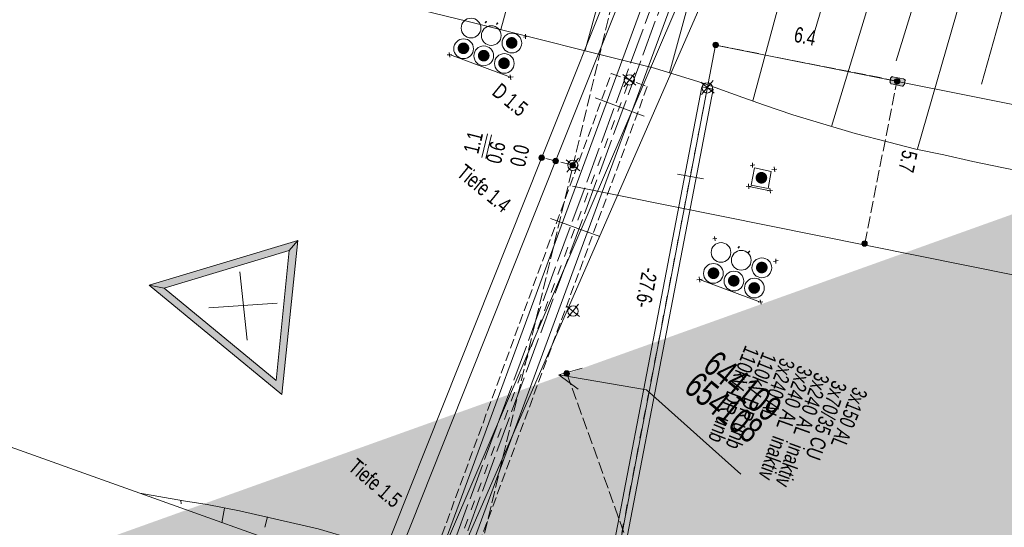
# Model space of a CAD drawing. Header units: metres. Extents: x -740 to 758, y -633 to 854.
# Tile 259 of 656: x -310 to -276, y 266 to 284. Entities that reach past the tile are written whole.
import ezdxf

# ---------------------------------------------------------------- set-up
doc = ezdxf.new("R2010")
doc.units = ezdxf.units.M
doc.header["$MEASUREMENT"] = 0
for name, pattern in [('1248_208', [1.456, 1.248, -0.208]), ('333_125', [0.4576, 0.3328, -0.1248]), ('333_333', [0.6656, 0.3328, -0.3328]), ('416_125', [0.5408, 0.416, -0.1248])]:
    doc.linetypes.add(name, pattern=pattern)
for name, color, linetype in [('Gis.LOVION', 7, 'Continuous'), ('Grundkarte.LOVION', 7, 'Continuous'), ('Strom.LOVION', 7, 'Continuous'), ('StromBemass.LOVION', 7, 'Continuous'), ('Telko.LOVION', 7, 'Continuous')]:
    doc.layers.add(name, color=color, linetype=linetype)
doc.styles.add('ERSTELLTER_STIL_1', font='arial.ttf')

msp = doc.modelspace()

# ---------------------------------------------------------------- hatches: boundary and pattern name
at = {"layer": 'Gis.LOVION', "linetype": 'Continuous', "lineweight": 18}
for points in [[(-305.417, 274.384), (-300.838, 270.62), (-300.293, 275.934), (-300.584, 275.581), (-301.033, 271.103), (-304.905, 274.286)], [(-305.417, 274.384), (-304.905, 274.286), (-300.584, 275.581), (-300.293, 275.934)]]:
    msp.add_hatch(color=1, dxfattribs=at).paths.add_polyline_path(points)
at = {"layer": 'Strom.LOVION', "linetype": 'Continuous', "lineweight": 18}
for color, points in [(230, [(-315.279, 262.647), (-311.176, 235.339), (-198.488, 275.78), (-202.566, 302.986)]), (1, [(-294.423, 282.429), (-294.408, 282.449), (-294.396, 282.471), (-294.387, 282.495), (-294.38, 282.519), (-294.377, 282.544), (-294.377, 282.569), (-294.381, 282.594), (-294.387, 282.618), (-294.396, 282.642), (-294.409, 282.664), (-294.423, 282.684), (-294.441, 282.702), (-294.46, 282.718), (-294.481, 282.732), (-294.504, 282.742), (-294.528, 282.75), (-294.553, 282.755), (-294.578, 282.756), (-294.603, 282.754), (-294.628, 282.75), (-294.651, 282.742), (-294.674, 282.731), (-294.695, 282.717), (-294.715, 282.701), (-294.732, 282.683), (-294.746, 282.663), (-294.759, 282.641), (-294.768, 282.617), (-294.774, 282.593), (-294.777, 282.568), (-294.777, 282.543), (-294.774, 282.518), (-294.767, 282.494), (-294.758, 282.47), (-294.746, 282.448), (-294.731, 282.428), (-294.714, 282.41), (-294.694, 282.394), (-294.673, 282.38), (-294.65, 282.37), (-294.626, 282.362), (-294.602, 282.357), (-294.577, 282.356), (-294.551, 282.358), (-294.527, 282.362), (-294.503, 282.37), (-294.48, 282.381), (-294.459, 282.394), (-294.44, 282.411)]), (1, [(-294.522, 282.508), (-294.517, 282.515), (-294.513, 282.523), (-294.51, 282.531), (-294.508, 282.54), (-294.506, 282.548), (-294.507, 282.557), (-294.508, 282.566), (-294.51, 282.575), (-294.513, 282.583), (-294.517, 282.591), (-294.523, 282.598), (-294.529, 282.604), (-294.536, 282.61), (-294.543, 282.615), (-294.551, 282.618), (-294.56, 282.621), (-294.568, 282.623), (-294.577, 282.623), (-294.586, 282.623), (-294.595, 282.621), (-294.603, 282.618), (-294.611, 282.615), (-294.619, 282.61), (-294.626, 282.604), (-294.632, 282.598), (-294.637, 282.59), (-294.641, 282.583), (-294.645, 282.574), (-294.647, 282.566), (-294.648, 282.557), (-294.648, 282.548), (-294.647, 282.539), (-294.644, 282.531), (-294.641, 282.522), (-294.637, 282.514), (-294.632, 282.507), (-294.625, 282.501), (-294.619, 282.495), (-294.611, 282.49), (-294.603, 282.487), (-294.595, 282.484), (-294.586, 282.482), (-294.577, 282.482), (-294.568, 282.482), (-294.559, 282.484), (-294.551, 282.487), (-294.543, 282.491), (-294.535, 282.495), (-294.529, 282.501)]), (150, [(-292.759, 282.617), (-292.744, 282.637), (-292.732, 282.659), (-292.723, 282.683), (-292.717, 282.707), (-292.714, 282.732), (-292.714, 282.757), (-292.717, 282.782), (-292.723, 282.806), (-292.733, 282.83), (-292.745, 282.852), (-292.76, 282.872), (-292.777, 282.89), (-292.796, 282.906), (-292.817, 282.919), (-292.84, 282.93), (-292.864, 282.938), (-292.889, 282.942), (-292.914, 282.944), (-292.939, 282.942), (-292.963, 282.937), (-292.987, 282.929), (-293.01, 282.919), (-293.031, 282.905), (-293.05, 282.889), (-293.067, 282.871), (-293.082, 282.85), (-293.094, 282.828), (-293.103, 282.805), (-293.109, 282.781), (-293.112, 282.756), (-293.112, 282.731), (-293.109, 282.706), (-293.103, 282.682), (-293.093, 282.658), (-293.081, 282.636), (-293.067, 282.616), (-293.049, 282.598), (-293.03, 282.582), (-293.009, 282.569), (-292.986, 282.558), (-292.962, 282.55), (-292.937, 282.546), (-292.912, 282.544), (-292.887, 282.546), (-292.863, 282.551), (-292.839, 282.558), (-292.816, 282.569), (-292.795, 282.583), (-292.776, 282.599)]), (150, [(-292.854, 282.699), (-292.848, 282.706), (-292.844, 282.714), (-292.841, 282.722), (-292.839, 282.731), (-292.838, 282.74), (-292.838, 282.749), (-292.839, 282.758), (-292.841, 282.767), (-292.844, 282.775), (-292.849, 282.783), (-292.854, 282.79), (-292.86, 282.797), (-292.867, 282.802), (-292.875, 282.807), (-292.883, 282.811), (-292.892, 282.814), (-292.9, 282.815), (-292.909, 282.816), (-292.918, 282.815), (-292.927, 282.814), (-292.936, 282.811), (-292.944, 282.807), (-292.951, 282.802), (-292.958, 282.796), (-292.965, 282.79), (-292.97, 282.782), (-292.974, 282.775), (-292.977, 282.766), (-292.98, 282.757), (-292.981, 282.748), (-292.981, 282.739), (-292.98, 282.731), (-292.977, 282.722), (-292.974, 282.713), (-292.97, 282.706), (-292.964, 282.698), (-292.958, 282.692), (-292.951, 282.686), (-292.943, 282.681), (-292.935, 282.677), (-292.927, 282.675), (-292.918, 282.673), (-292.909, 282.673), (-292.9, 282.673), (-292.891, 282.675), (-292.883, 282.678), (-292.874, 282.681), (-292.867, 282.686), (-292.86, 282.692)]), (1, [(-293.723, 282.176), (-293.708, 282.196), (-293.696, 282.218), (-293.687, 282.242), (-293.68, 282.266), (-293.677, 282.291), (-293.677, 282.316), (-293.681, 282.341), (-293.687, 282.366), (-293.696, 282.389), (-293.709, 282.411), (-293.723, 282.431), (-293.741, 282.45), (-293.76, 282.466), (-293.782, 282.479), (-293.804, 282.49), (-293.828, 282.498), (-293.853, 282.502), (-293.878, 282.504), (-293.903, 282.502), (-293.928, 282.497), (-293.952, 282.489), (-293.975, 282.479), (-293.996, 282.465), (-294.016, 282.449), (-294.033, 282.43), (-294.047, 282.41), (-294.06, 282.388), (-294.069, 282.364), (-294.075, 282.34), (-294.078, 282.315), (-294.078, 282.29), (-294.075, 282.265), (-294.068, 282.24), (-294.059, 282.217), (-294.047, 282.195), (-294.032, 282.175), (-294.015, 282.156), (-293.995, 282.14), (-293.974, 282.127), (-293.951, 282.116), (-293.927, 282.108), (-293.902, 282.104), (-293.877, 282.102), (-293.852, 282.104), (-293.827, 282.109), (-293.803, 282.117), (-293.78, 282.127), (-293.759, 282.141), (-293.74, 282.157)]), (1, [(-293.822, 282.258), (-293.817, 282.265), (-293.813, 282.273), (-293.81, 282.281), (-293.808, 282.29), (-293.806, 282.299), (-293.807, 282.308), (-293.808, 282.317), (-293.81, 282.325), (-293.813, 282.333), (-293.818, 282.341), (-293.823, 282.348), (-293.829, 282.355), (-293.836, 282.361), (-293.843, 282.365), (-293.851, 282.369), (-293.86, 282.372), (-293.869, 282.373), (-293.877, 282.374), (-293.886, 282.373), (-293.895, 282.372), (-293.904, 282.369), (-293.912, 282.365), (-293.919, 282.36), (-293.926, 282.355), (-293.932, 282.348), (-293.937, 282.341), (-293.941, 282.333), (-293.945, 282.325), (-293.947, 282.316), (-293.948, 282.307), (-293.948, 282.298), (-293.947, 282.29), (-293.945, 282.281), (-293.941, 282.273), (-293.937, 282.265), (-293.932, 282.258), (-293.926, 282.251), (-293.919, 282.246), (-293.911, 282.241), (-293.903, 282.237), (-293.895, 282.234), (-293.886, 282.233), (-293.877, 282.232), (-293.868, 282.233), (-293.859, 282.234), (-293.851, 282.237), (-293.843, 282.241), (-293.835, 282.246), (-293.829, 282.252)]), (1, [(-293.023, 281.913), (-293.009, 281.934), (-292.996, 281.956), (-292.987, 281.979), (-292.981, 282.004), (-292.978, 282.029), (-292.978, 282.054), (-292.981, 282.079), (-292.988, 282.103), (-292.997, 282.126), (-293.009, 282.148), (-293.024, 282.169), (-293.041, 282.187), (-293.061, 282.203), (-293.082, 282.216), (-293.105, 282.227), (-293.129, 282.235), (-293.154, 282.239), (-293.179, 282.241), (-293.204, 282.239), (-293.228, 282.234), (-293.252, 282.227), (-293.275, 282.216), (-293.296, 282.202), (-293.316, 282.186), (-293.333, 282.168), (-293.348, 282.147), (-293.36, 282.125), (-293.369, 282.102), (-293.375, 282.077), (-293.378, 282.052), (-293.378, 282.027), (-293.375, 282.002), (-293.368, 281.978), (-293.359, 281.955), (-293.347, 281.933), (-293.332, 281.912), (-293.315, 281.894), (-293.295, 281.878), (-293.274, 281.865), (-293.251, 281.854), (-293.227, 281.846), (-293.202, 281.842), (-293.177, 281.84), (-293.152, 281.842), (-293.128, 281.847), (-293.104, 281.854), (-293.081, 281.865), (-293.06, 281.879), (-293.04, 281.895)]), (1, [(-293.126, 281.998), (-293.121, 282.005), (-293.117, 282.012), (-293.114, 282.02), (-293.112, 282.028), (-293.111, 282.036), (-293.111, 282.045), (-293.112, 282.053), (-293.114, 282.061), (-293.118, 282.069), (-293.122, 282.076), (-293.127, 282.083), (-293.132, 282.089), (-293.139, 282.095), (-293.146, 282.099), (-293.154, 282.103), (-293.161, 282.105), (-293.17, 282.107), (-293.178, 282.107), (-293.187, 282.107), (-293.195, 282.105), (-293.203, 282.103), (-293.21, 282.099), (-293.217, 282.094), (-293.224, 282.089), (-293.23, 282.083), (-293.234, 282.076), (-293.239, 282.069), (-293.242, 282.061), (-293.244, 282.053), (-293.245, 282.044), (-293.245, 282.036), (-293.244, 282.028), (-293.241, 282.02), (-293.238, 282.012), (-293.234, 282.004), (-293.229, 281.998), (-293.224, 281.992), (-293.217, 281.986), (-293.21, 281.982), (-293.202, 281.978), (-293.194, 281.976), (-293.186, 281.974), (-293.178, 281.974), (-293.169, 281.974), (-293.161, 281.976), (-293.153, 281.978), (-293.146, 281.982), (-293.138, 281.986), (-293.132, 281.992)]), (1, [(-284.143, 277.965), (-284.128, 277.985), (-284.116, 278.007), (-284.107, 278.031), (-284.101, 278.055), (-284.098, 278.08), (-284.098, 278.105), (-284.101, 278.13), (-284.107, 278.155), (-284.117, 278.178), (-284.129, 278.2), (-284.144, 278.22), (-284.161, 278.239), (-284.18, 278.255), (-284.202, 278.268), (-284.224, 278.279), (-284.248, 278.287), (-284.273, 278.291), (-284.298, 278.293), (-284.323, 278.291), (-284.348, 278.286), (-284.372, 278.278), (-284.395, 278.268), (-284.416, 278.254), (-284.435, 278.238), (-284.453, 278.219), (-284.467, 278.199), (-284.479, 278.177), (-284.488, 278.154), (-284.495, 278.129), (-284.498, 278.104), (-284.498, 278.079), (-284.494, 278.054), (-284.488, 278.03), (-284.479, 278.006), (-284.467, 277.984), (-284.452, 277.964), (-284.434, 277.946), (-284.415, 277.93), (-284.394, 277.916), (-284.371, 277.906), (-284.347, 277.898), (-284.322, 277.893), (-284.297, 277.892), (-284.272, 277.893), (-284.247, 277.898), (-284.223, 277.906), (-284.201, 277.917), (-284.179, 277.93), (-284.16, 277.947)]), (1, [(-284.24, 278.046), (-284.234, 278.053), (-284.23, 278.061), (-284.227, 278.069), (-284.224, 278.078), (-284.223, 278.087), (-284.223, 278.096), (-284.225, 278.105), (-284.227, 278.113), (-284.23, 278.122), (-284.234, 278.13), (-284.24, 278.137), (-284.246, 278.143), (-284.253, 278.149), (-284.26, 278.154), (-284.269, 278.158), (-284.277, 278.16), (-284.286, 278.162), (-284.295, 278.163), (-284.304, 278.162), (-284.313, 278.16), (-284.321, 278.157), (-284.329, 278.154), (-284.337, 278.149), (-284.344, 278.143), (-284.35, 278.136), (-284.355, 278.129), (-284.36, 278.121), (-284.363, 278.113), (-284.365, 278.104), (-284.366, 278.095), (-284.366, 278.086), (-284.365, 278.077), (-284.363, 278.069), (-284.359, 278.06), (-284.355, 278.053), (-284.35, 278.045), (-284.343, 278.039), (-284.337, 278.033), (-284.329, 278.028), (-284.321, 278.025), (-284.312, 278.022), (-284.303, 278.02), (-284.294, 278.02), (-284.286, 278.02), (-284.277, 278.022), (-284.268, 278.025), (-284.26, 278.029), (-284.253, 278.033), (-284.246, 278.039)]), (150, [(-284.129, 274.87), (-284.115, 274.891), (-284.103, 274.913), (-284.093, 274.936), (-284.087, 274.96), (-284.084, 274.985), (-284.084, 275.011), (-284.087, 275.035), (-284.094, 275.06), (-284.103, 275.083), (-284.115, 275.105), (-284.13, 275.125), (-284.147, 275.144), (-284.167, 275.16), (-284.188, 275.173), (-284.211, 275.184), (-284.235, 275.191), (-284.259, 275.196), (-284.285, 275.197), (-284.31, 275.196), (-284.334, 275.191), (-284.358, 275.183), (-284.381, 275.172), (-284.402, 275.159), (-284.421, 275.143), (-284.439, 275.124), (-284.453, 275.104), (-284.465, 275.082), (-284.474, 275.059), (-284.481, 275.034), (-284.484, 275.009), (-284.484, 274.984), (-284.48, 274.959), (-284.474, 274.935), (-284.465, 274.912), (-284.453, 274.89), (-284.438, 274.869), (-284.42, 274.851), (-284.401, 274.835), (-284.38, 274.822), (-284.357, 274.811), (-284.333, 274.803), (-284.308, 274.799), (-284.283, 274.797), (-284.258, 274.799), (-284.234, 274.804), (-284.21, 274.811), (-284.187, 274.822), (-284.166, 274.836), (-284.146, 274.852)]), (1, [(-285.796, 274.673), (-285.781, 274.694), (-285.769, 274.716), (-285.76, 274.739), (-285.754, 274.764), (-285.751, 274.789), (-285.751, 274.814), (-285.754, 274.839), (-285.761, 274.863), (-285.77, 274.886), (-285.782, 274.908), (-285.797, 274.929), (-285.814, 274.947), (-285.834, 274.963), (-285.855, 274.976), (-285.878, 274.987), (-285.902, 274.995), (-285.926, 274.999), (-285.951, 275.001), (-285.977, 274.999), (-286.001, 274.994), (-286.025, 274.986), (-286.048, 274.976), (-286.069, 274.962), (-286.088, 274.946), (-286.105, 274.928), (-286.12, 274.907), (-286.132, 274.885), (-286.141, 274.862), (-286.148, 274.837), (-286.151, 274.812), (-286.151, 274.787), (-286.147, 274.762), (-286.141, 274.738), (-286.132, 274.715), (-286.119, 274.693), (-286.105, 274.672), (-286.087, 274.654), (-286.068, 274.638), (-286.047, 274.625), (-286.024, 274.614), (-286, 274.607), (-285.975, 274.602), (-285.95, 274.6), (-285.925, 274.602), (-285.9, 274.607), (-285.877, 274.615), (-285.854, 274.625), (-285.833, 274.639), (-285.813, 274.655)]), (1, [(-285.897, 274.755), (-285.892, 274.762), (-285.888, 274.77), (-285.885, 274.779), (-285.882, 274.787), (-285.881, 274.796), (-285.881, 274.805), (-285.882, 274.814), (-285.885, 274.823), (-285.888, 274.831), (-285.892, 274.839), (-285.898, 274.846), (-285.904, 274.853), (-285.911, 274.859), (-285.918, 274.864), (-285.927, 274.867), (-285.935, 274.87), (-285.944, 274.872), (-285.953, 274.872), (-285.962, 274.872), (-285.971, 274.87), (-285.979, 274.867), (-285.987, 274.863), (-285.995, 274.858), (-286.002, 274.853), (-286.008, 274.846), (-286.013, 274.839), (-286.018, 274.831), (-286.021, 274.823), (-286.023, 274.814), (-286.024, 274.805), (-286.024, 274.796), (-286.023, 274.787), (-286.021, 274.778), (-286.017, 274.77), (-286.013, 274.762), (-286.008, 274.755), (-286.002, 274.748), (-285.995, 274.743), (-285.987, 274.738), (-285.979, 274.734), (-285.97, 274.731), (-285.961, 274.73), (-285.953, 274.729), (-285.944, 274.73), (-285.935, 274.731), (-285.926, 274.734), (-285.918, 274.738), (-285.91, 274.743), (-285.904, 274.749)]), (150, [(-284.229, 274.942), (-284.224, 274.95), (-284.219, 274.957), (-284.216, 274.966), (-284.214, 274.975), (-284.213, 274.983), (-284.213, 274.992), (-284.214, 275.001), (-284.216, 275.01), (-284.22, 275.018), (-284.224, 275.026), (-284.229, 275.034), (-284.235, 275.04), (-284.242, 275.046), (-284.25, 275.051), (-284.258, 275.054), (-284.267, 275.057), (-284.276, 275.059), (-284.285, 275.059), (-284.294, 275.059), (-284.302, 275.057), (-284.311, 275.054), (-284.319, 275.05), (-284.327, 275.046), (-284.334, 275.04), (-284.34, 275.033), (-284.345, 275.026), (-284.349, 275.018), (-284.353, 275.01), (-284.355, 275.001), (-284.356, 274.992), (-284.356, 274.983), (-284.355, 274.974), (-284.352, 274.965), (-284.349, 274.957), (-284.345, 274.949), (-284.339, 274.942), (-284.333, 274.935), (-284.326, 274.93), (-284.319, 274.925), (-284.31, 274.921), (-284.302, 274.918), (-284.293, 274.917), (-284.284, 274.916), (-284.275, 274.917), (-284.266, 274.918), (-284.258, 274.921), (-284.25, 274.925), (-284.242, 274.93), (-284.235, 274.936)]), (1, [(-285.098, 274.413), (-285.083, 274.434), (-285.071, 274.456), (-285.062, 274.479), (-285.056, 274.503), (-285.053, 274.528), (-285.053, 274.553), (-285.056, 274.578), (-285.062, 274.602), (-285.072, 274.625), (-285.084, 274.647), (-285.099, 274.667), (-285.116, 274.686), (-285.135, 274.702), (-285.156, 274.715), (-285.179, 274.726), (-285.203, 274.733), (-285.227, 274.738), (-285.252, 274.739), (-285.277, 274.738), (-285.302, 274.733), (-285.326, 274.725), (-285.348, 274.714), (-285.369, 274.701), (-285.389, 274.685), (-285.406, 274.666), (-285.42, 274.646), (-285.432, 274.624), (-285.442, 274.601), (-285.448, 274.577), (-285.451, 274.552), (-285.451, 274.527), (-285.448, 274.502), (-285.441, 274.478), (-285.432, 274.454), (-285.42, 274.433), (-285.405, 274.412), (-285.388, 274.394), (-285.368, 274.378), (-285.347, 274.365), (-285.325, 274.354), (-285.301, 274.347), (-285.276, 274.342), (-285.251, 274.341), (-285.226, 274.342), (-285.202, 274.347), (-285.178, 274.355), (-285.155, 274.365), (-285.134, 274.379), (-285.115, 274.395)]), (1, [(-285.193, 274.494), (-285.188, 274.501), (-285.184, 274.509), (-285.18, 274.517), (-285.178, 274.526), (-285.177, 274.535), (-285.177, 274.544), (-285.178, 274.553), (-285.181, 274.562), (-285.184, 274.57), (-285.188, 274.578), (-285.194, 274.585), (-285.2, 274.592), (-285.207, 274.597), (-285.214, 274.602), (-285.222, 274.606), (-285.231, 274.609), (-285.24, 274.61), (-285.249, 274.611), (-285.258, 274.61), (-285.267, 274.609), (-285.275, 274.606), (-285.283, 274.602), (-285.291, 274.597), (-285.298, 274.591), (-285.304, 274.585), (-285.309, 274.578), (-285.314, 274.57), (-285.317, 274.561), (-285.319, 274.553), (-285.32, 274.544), (-285.32, 274.535), (-285.319, 274.526), (-285.317, 274.517), (-285.313, 274.509), (-285.309, 274.501), (-285.304, 274.494), (-285.297, 274.487), (-285.291, 274.481), (-285.283, 274.477), (-285.275, 274.473), (-285.266, 274.47), (-285.257, 274.468), (-285.248, 274.468), (-285.239, 274.468), (-285.231, 274.47), (-285.222, 274.473), (-285.214, 274.477), (-285.206, 274.482), (-285.199, 274.487)]), (1, [(-284.392, 274.166), (-284.378, 274.186), (-284.365, 274.208), (-284.356, 274.231), (-284.35, 274.256), (-284.347, 274.281), (-284.347, 274.306), (-284.35, 274.331), (-284.357, 274.355), (-284.366, 274.378), (-284.378, 274.4), (-284.393, 274.421), (-284.41, 274.439), (-284.43, 274.455), (-284.451, 274.468), (-284.474, 274.479), (-284.498, 274.486), (-284.522, 274.491), (-284.547, 274.493), (-284.572, 274.491), (-284.597, 274.486), (-284.621, 274.478), (-284.644, 274.468), (-284.665, 274.454), (-284.684, 274.438), (-284.701, 274.42), (-284.716, 274.399), (-284.728, 274.377), (-284.737, 274.354), (-284.743, 274.329), (-284.746, 274.305), (-284.746, 274.279), (-284.743, 274.255), (-284.737, 274.23), (-284.727, 274.207), (-284.715, 274.185), (-284.7, 274.165), (-284.683, 274.146), (-284.664, 274.13), (-284.642, 274.117), (-284.62, 274.106), (-284.596, 274.099), (-284.571, 274.094), (-284.546, 274.093), (-284.521, 274.094), (-284.496, 274.099), (-284.472, 274.107), (-284.45, 274.118), (-284.429, 274.131), (-284.409, 274.147)]), (1, [(-284.496, 274.241), (-284.49, 274.248), (-284.486, 274.256), (-284.483, 274.265), (-284.48, 274.274), (-284.479, 274.283), (-284.479, 274.292), (-284.481, 274.301), (-284.483, 274.31), (-284.486, 274.318), (-284.491, 274.326), (-284.496, 274.333), (-284.502, 274.34), (-284.509, 274.346), (-284.517, 274.351), (-284.525, 274.354), (-284.534, 274.357), (-284.543, 274.359), (-284.552, 274.359), (-284.561, 274.359), (-284.57, 274.357), (-284.579, 274.354), (-284.587, 274.35), (-284.594, 274.345), (-284.601, 274.34), (-284.608, 274.333), (-284.613, 274.326), (-284.617, 274.318), (-284.621, 274.309), (-284.623, 274.3), (-284.624, 274.291), (-284.624, 274.282), (-284.623, 274.273), (-284.621, 274.264), (-284.617, 274.256), (-284.613, 274.248), (-284.607, 274.241), (-284.601, 274.234), (-284.594, 274.228), (-284.586, 274.223), (-284.578, 274.22), (-284.569, 274.217), (-284.561, 274.215), (-284.551, 274.215), (-284.542, 274.215), (-284.533, 274.217), (-284.525, 274.22), (-284.517, 274.224), (-284.509, 274.228), (-284.502, 274.234)])]:
    msp.add_hatch(color=color, dxfattribs=at).paths.add_polyline_path(points)
at = {"layer": 'Strom.LOVION', "linetype": 'Continuous', "lineweight": 13}
msp.add_hatch(color=7, dxfattribs=at).paths.add_polyline_path([(-279.807, 281.336), (-279.444, 281.253), (-279.415, 281.256), (-279.362, 281.321), (-279.344, 281.44), (-279.331, 281.457), (-279.396, 281.509), (-279.771, 281.576), (-279.788, 281.589), (-279.84, 281.525), (-279.858, 281.405), (-279.871, 281.389), (-279.839, 281.363), (-279.836, 281.333)])
at = {"layer": 'StromBemass.LOVION', "linetype": 'Continuous', "lineweight": 13}
for points in [[(-285.804, 282.615), (-285.797, 282.625), (-285.791, 282.635), (-285.787, 282.646), (-285.784, 282.658), (-285.782, 282.669), (-285.782, 282.681), (-285.784, 282.693), (-285.787, 282.704), (-285.791, 282.715), (-285.797, 282.726), (-285.804, 282.735), (-285.812, 282.744), (-285.821, 282.751), (-285.831, 282.758), (-285.842, 282.763), (-285.853, 282.766), (-285.865, 282.768), (-285.877, 282.769), (-285.888, 282.768), (-285.9, 282.766), (-285.911, 282.762), (-285.922, 282.757), (-285.932, 282.751), (-285.941, 282.743), (-285.949, 282.735), (-285.956, 282.725), (-285.962, 282.715), (-285.966, 282.704), (-285.969, 282.692), (-285.97, 282.681), (-285.97, 282.669), (-285.969, 282.657), (-285.966, 282.646), (-285.961, 282.635), (-285.956, 282.624), (-285.949, 282.615), (-285.941, 282.606), (-285.931, 282.599), (-285.921, 282.592), (-285.911, 282.587), (-285.899, 282.584), (-285.888, 282.582), (-285.876, 282.581), (-285.864, 282.582), (-285.853, 282.584), (-285.841, 282.588), (-285.831, 282.593), (-285.821, 282.599), (-285.812, 282.607)], [(-279.544, 281.363), (-279.537, 281.372), (-279.532, 281.383), (-279.527, 281.394), (-279.525, 281.405), (-279.523, 281.416), (-279.523, 281.428), (-279.525, 281.44), (-279.528, 281.451), (-279.532, 281.462), (-279.538, 281.472), (-279.544, 281.481), (-279.552, 281.49), (-279.561, 281.497), (-279.571, 281.503), (-279.582, 281.508), (-279.593, 281.512), (-279.604, 281.514), (-279.616, 281.515), (-279.628, 281.514), (-279.639, 281.512), (-279.65, 281.508), (-279.661, 281.503), (-279.671, 281.497), (-279.68, 281.489), (-279.688, 281.481), (-279.694, 281.471), (-279.7, 281.461), (-279.704, 281.45), (-279.707, 281.439), (-279.708, 281.428), (-279.708, 281.416), (-279.707, 281.404), (-279.704, 281.393), (-279.7, 281.382), (-279.694, 281.372), (-279.687, 281.363), (-279.679, 281.354), (-279.67, 281.347), (-279.66, 281.34), (-279.65, 281.336), (-279.639, 281.332), (-279.627, 281.33), (-279.616, 281.329), (-279.604, 281.33), (-279.592, 281.332), (-279.581, 281.336), (-279.571, 281.341), (-279.561, 281.347), (-279.552, 281.355)], [(-279.542, 281.362), (-279.535, 281.371), (-279.529, 281.382), (-279.525, 281.392), (-279.522, 281.404), (-279.521, 281.415), (-279.521, 281.427), (-279.522, 281.438), (-279.525, 281.45), (-279.53, 281.46), (-279.535, 281.471), (-279.542, 281.48), (-279.55, 281.488), (-279.559, 281.496), (-279.569, 281.502), (-279.579, 281.507), (-279.591, 281.511), (-279.602, 281.513), (-279.614, 281.513), (-279.625, 281.513), (-279.637, 281.51), (-279.648, 281.507), (-279.658, 281.502), (-279.668, 281.496), (-279.677, 281.488), (-279.685, 281.48), (-279.692, 281.47), (-279.697, 281.46), (-279.702, 281.449), (-279.704, 281.438), (-279.706, 281.426), (-279.706, 281.415), (-279.704, 281.403), (-279.701, 281.392), (-279.697, 281.381), (-279.691, 281.371), (-279.685, 281.361), (-279.677, 281.353), (-279.668, 281.346), (-279.658, 281.339), (-279.647, 281.334), (-279.636, 281.331), (-279.625, 281.329), (-279.613, 281.328), (-279.601, 281.329), (-279.59, 281.331), (-279.579, 281.335), (-279.568, 281.34), (-279.559, 281.346), (-279.55, 281.353)], [(-291.807, 278.722), (-291.8, 278.731), (-291.794, 278.742), (-291.79, 278.752), (-291.787, 278.764), (-291.786, 278.775), (-291.786, 278.787), (-291.787, 278.799), (-291.79, 278.81), (-291.795, 278.821), (-291.8, 278.831), (-291.807, 278.841), (-291.815, 278.849), (-291.825, 278.857), (-291.834, 278.863), (-291.845, 278.868), (-291.856, 278.872), (-291.868, 278.874), (-291.88, 278.875), (-291.891, 278.874), (-291.903, 278.872), (-291.914, 278.868), (-291.925, 278.863), (-291.934, 278.857), (-291.944, 278.849), (-291.952, 278.84), (-291.958, 278.831), (-291.964, 278.821), (-291.968, 278.81), (-291.971, 278.798), (-291.973, 278.787), (-291.973, 278.775), (-291.971, 278.763), (-291.968, 278.752), (-291.964, 278.741), (-291.958, 278.731), (-291.951, 278.721), (-291.943, 278.713), (-291.934, 278.705), (-291.924, 278.699), (-291.913, 278.694), (-291.902, 278.69), (-291.891, 278.688), (-291.879, 278.688), (-291.867, 278.688), (-291.856, 278.691), (-291.845, 278.694), (-291.834, 278.699), (-291.824, 278.706), (-291.815, 278.713)], [(-291.319, 278.61), (-291.312, 278.619), (-291.306, 278.63), (-291.301, 278.641), (-291.298, 278.653), (-291.297, 278.665), (-291.297, 278.677), (-291.299, 278.689), (-291.302, 278.701), (-291.306, 278.712), (-291.312, 278.723), (-291.319, 278.732), (-291.327, 278.741), (-291.337, 278.749), (-291.347, 278.755), (-291.358, 278.761), (-291.37, 278.764), (-291.381, 278.766), (-291.394, 278.767), (-291.406, 278.766), (-291.418, 278.764), (-291.429, 278.76), (-291.44, 278.755), (-291.45, 278.749), (-291.459, 278.741), (-291.468, 278.732), (-291.475, 278.722), (-291.481, 278.712), (-291.485, 278.7), (-291.488, 278.689), (-291.489, 278.677), (-291.489, 278.664), (-291.488, 278.652), (-291.485, 278.641), (-291.48, 278.629), (-291.474, 278.619), (-291.467, 278.609), (-291.459, 278.6), (-291.45, 278.593), (-291.439, 278.586), (-291.428, 278.581), (-291.417, 278.577), (-291.405, 278.575), (-291.393, 278.574), (-291.381, 278.575), (-291.369, 278.577), (-291.357, 278.581), (-291.347, 278.586), (-291.336, 278.593), (-291.327, 278.601)], [(-291.319, 278.61), (-291.312, 278.619), (-291.306, 278.63), (-291.301, 278.641), (-291.298, 278.653), (-291.297, 278.665), (-291.297, 278.677), (-291.299, 278.689), (-291.302, 278.701), (-291.306, 278.712), (-291.312, 278.723), (-291.319, 278.732), (-291.327, 278.741), (-291.337, 278.749), (-291.347, 278.755), (-291.358, 278.761), (-291.37, 278.764), (-291.381, 278.766), (-291.394, 278.767), (-291.406, 278.766), (-291.418, 278.764), (-291.429, 278.76), (-291.44, 278.755), (-291.45, 278.749), (-291.459, 278.741), (-291.468, 278.732), (-291.475, 278.722), (-291.481, 278.712), (-291.485, 278.7), (-291.488, 278.689), (-291.489, 278.677), (-291.489, 278.664), (-291.488, 278.652), (-291.485, 278.641), (-291.48, 278.629), (-291.474, 278.619), (-291.467, 278.609), (-291.459, 278.6), (-291.45, 278.593), (-291.439, 278.586), (-291.428, 278.581), (-291.417, 278.577), (-291.405, 278.575), (-291.393, 278.574), (-291.381, 278.575), (-291.369, 278.577), (-291.357, 278.581), (-291.347, 278.586), (-291.336, 278.593), (-291.327, 278.601)], [(-290.733, 278.463), (-290.726, 278.472), (-290.721, 278.482), (-290.717, 278.493), (-290.714, 278.505), (-290.712, 278.516), (-290.712, 278.528), (-290.714, 278.539), (-290.717, 278.55), (-290.721, 278.561), (-290.727, 278.571), (-290.734, 278.581), (-290.742, 278.589), (-290.75, 278.597), (-290.76, 278.603), (-290.771, 278.608), (-290.782, 278.611), (-290.793, 278.613), (-290.805, 278.614), (-290.817, 278.613), (-290.828, 278.611), (-290.839, 278.608), (-290.849, 278.603), (-290.859, 278.596), (-290.868, 278.589), (-290.876, 278.58), (-290.883, 278.571), (-290.889, 278.561), (-290.893, 278.55), (-290.896, 278.539), (-290.897, 278.527), (-290.897, 278.516), (-290.896, 278.504), (-290.893, 278.493), (-290.888, 278.482), (-290.883, 278.472), (-290.876, 278.462), (-290.868, 278.454), (-290.859, 278.447), (-290.849, 278.44), (-290.838, 278.435), (-290.827, 278.432), (-290.816, 278.43), (-290.804, 278.429), (-290.793, 278.43), (-290.781, 278.432), (-290.77, 278.436), (-290.76, 278.441), (-290.75, 278.447), (-290.741, 278.454)], [(-280.666, 275.764), (-280.659, 275.774), (-280.654, 275.784), (-280.649, 275.795), (-280.646, 275.807), (-280.645, 275.818), (-280.645, 275.83), (-280.647, 275.842), (-280.65, 275.853), (-280.654, 275.864), (-280.66, 275.875), (-280.667, 275.884), (-280.675, 275.893), (-280.684, 275.9), (-280.694, 275.907), (-280.705, 275.912), (-280.716, 275.915), (-280.728, 275.918), (-280.739, 275.918), (-280.751, 275.917), (-280.763, 275.915), (-280.774, 275.912), (-280.785, 275.906), (-280.795, 275.9), (-280.804, 275.892), (-280.812, 275.884), (-280.819, 275.874), (-280.825, 275.864), (-280.829, 275.853), (-280.832, 275.841), (-280.833, 275.83), (-280.833, 275.818), (-280.832, 275.806), (-280.829, 275.794), (-280.824, 275.783), (-280.819, 275.773), (-280.812, 275.764), (-280.804, 275.755), (-280.794, 275.747), (-280.784, 275.741), (-280.774, 275.736), (-280.762, 275.732), (-280.751, 275.73), (-280.739, 275.73), (-280.727, 275.73), (-280.715, 275.733), (-280.704, 275.736), (-280.693, 275.741), (-280.683, 275.748), (-280.674, 275.755)], [(-290.945, 271.285), (-290.938, 271.294), (-290.932, 271.305), (-290.928, 271.316), (-290.925, 271.327), (-290.923, 271.339), (-290.923, 271.35), (-290.925, 271.362), (-290.928, 271.373), (-290.932, 271.384), (-290.938, 271.395), (-290.945, 271.404), (-290.953, 271.413), (-290.962, 271.42), (-290.972, 271.426), (-290.983, 271.431), (-290.994, 271.435), (-291.006, 271.437), (-291.017, 271.438), (-291.029, 271.437), (-291.041, 271.435), (-291.052, 271.431), (-291.062, 271.426), (-291.072, 271.42), (-291.081, 271.412), (-291.089, 271.404), (-291.096, 271.394), (-291.102, 271.384), (-291.106, 271.373), (-291.109, 271.361), (-291.11, 271.35), (-291.11, 271.338), (-291.109, 271.326), (-291.106, 271.315), (-291.102, 271.304), (-291.096, 271.294), (-291.089, 271.284), (-291.081, 271.276), (-291.072, 271.268), (-291.062, 271.262), (-291.051, 271.257), (-291.04, 271.253), (-291.028, 271.251), (-291.017, 271.251), (-291.005, 271.251), (-290.993, 271.254), (-290.982, 271.257), (-290.972, 271.262), (-290.962, 271.269), (-290.953, 271.276)]]:
    msp.add_hatch(color=7, dxfattribs=at).paths.add_polyline_path(points)

# ---------------------------------------------------------------- linework, layer by layer
at = {"layer": 'Gis.LOVION', "color": 44, "linetype": 'Continuous', "lineweight": 18}
msp.add_lwpolyline([(-290.812, 277.807), (-251.752, 269.937), (-183.817, 261.919)], dxfattribs=at)
at = {"layer": 'Gis.LOVION', "color": 7, "linetype": 'Continuous', "lineweight": 13}
for points in [[(-305.417, 274.384), (-300.293, 275.934), (-300.838, 270.62)], [(-300.584, 275.581), (-304.905, 274.286), (-301.033, 271.103)]]:
    msp.add_lwpolyline(points, close=True, dxfattribs=at)
at = {"layer": 'Gis.LOVION', "color": 1, "linetype": 'Continuous', "lineweight": 18}
for points in [[(-305.417, 274.384), (-304.905, 274.286), (-301.033, 271.103), (-300.584, 275.581), (-300.293, 275.934), (-300.838, 270.62)], [(-305.417, 274.384), (-300.293, 275.934), (-300.584, 275.581), (-304.905, 274.286)]]:
    msp.add_lwpolyline(points, close=True, dxfattribs=at)
at = {"layer": 'Gis.LOVION', "color": 7, "linetype": 'Continuous', "lineweight": 13}
for points in [[(-302.286, 274.853), (-302.041, 272.497)], [(-303.361, 273.61), (-300.998, 273.767)]]:
    msp.add_lwpolyline(points, dxfattribs=at)
at = {"layer": 'Grundkarte.LOVION', "color": 7, "linetype": 'Continuous', "lineweight": 13}
for points in [[(-291.851, 288.434), (-293.29, 283.21)], [(-288.963, 287.623), (-290.383, 282.489)], [(-286.076, 286.812), (-287.469, 281.71)], [(-283.163, 286.033), (-284.597, 280.75)], [(-281.732, 285.611), (-282.508, 282.964)], [(-280.27, 285.163), (-281.88, 279.863)], [(-278.84, 284.741), (-279.647, 282.12)], [(-297.591, 284.267), (-294.411, 283.485), (-287.987, 281.866), (-286.311, 281.35), (-284.933, 280.865), (-284.228, 280.608), (-283.219, 280.264), (-282.184, 279.951), (-281.058, 279.618), (-279.905, 279.317), (-278.966, 279.083), (-278.001, 278.882), (-277.003, 278.655), (-275.947, 278.433), (-274.832, 278.217)], [(-277.409, 284.319), (-278.908, 279.089)], [(-275.979, 283.898), (-276.702, 281.315)], [(-271.704, 259.223), (-276.736, 260.504), (-279.281, 261.142), (-281.308, 261.623), (-283.213, 262.058), (-285.202, 262.454), (-288.76, 263.171), (-290.568, 263.526), (-291.993, 263.889), (-293.599, 264.294), (-295.6, 264.807), (-296.939, 265.208), (-299.586, 265.984), (-302.307, 266.605), (-303.422, 266.821), (-304.232, 266.948), (-305.736, 267.215), (-287.422, 260.671), (-252.082, 249.88)], [(-304.323, 266.969), (-304.312, 266.852)], [(-302.819, 266.702), (-302.917, 266.19)], [(-301.342, 266.403), (-301.424, 266.041)]]:
    msp.add_lwpolyline(points, dxfattribs=at)
at = {"layer": 'Grundkarte.LOVION', "color": 253, "linetype": 'Continuous', "lineweight": 18}
for points in [[(-274.832, 278.217), (-275.947, 278.433), (-277.003, 278.655), (-278.001, 278.882), (-278.966, 279.083), (-279.905, 279.317), (-281.058, 279.618), (-282.184, 279.951), (-283.219, 280.264), (-284.228, 280.608), (-284.933, 280.865), (-286.311, 281.35), (-287.987, 281.866), (-294.411, 283.485), (-297.591, 284.267)], [(-297.591, 284.267), (-294.411, 283.485), (-287.987, 281.866), (-286.311, 281.35), (-284.933, 280.865), (-284.228, 280.608), (-283.219, 280.264), (-282.184, 279.951), (-281.058, 279.618), (-279.905, 279.317), (-278.966, 279.083), (-278.001, 278.882), (-277.003, 278.655), (-275.947, 278.433), (-274.832, 278.217)], [(-156.128, 216.465), (-195.814, 235.136), (-213.269, 241.35), (-229.912, 245.013), (-252.082, 249.88), (-287.422, 260.671), (-305.736, 267.215), (-311.188, 269.165), (-310.218, 256.521), (-334.054, 263.619), (-344.709, 268.607), (-369.067, 276.51), (-374.528, 278.252), (-369.067, 276.51), (-344.709, 268.607), (-334.054, 263.619), (-310.218, 256.521), (-308.524, 234.667), (-325.539, 235.782)], [(-325.539, 235.782), (-308.524, 234.667), (-307.421, 221.268), (-307.413, 220.885), (-307.421, 221.268), (-308.524, 234.667), (-310.218, 256.521), (-311.188, 269.165), (-305.736, 267.215), (-287.422, 260.671), (-252.082, 249.88), (-229.912, 245.013), (-223.878, 173.014), (-246.993, 171.227)]]:
    msp.add_lwpolyline(points, dxfattribs=at)
at = {"layer": 'Grundkarte.LOVION', "color": 8, "linetype": 'Continuous', "lineweight": 18}
for points in [[(-213.269, 241.35), (-229.912, 245.013), (-252.082, 249.88), (-287.422, 260.671), (-305.736, 267.215), (-311.188, 269.165), (-310.218, 256.521), (-334.054, 263.619)], [(-334.054, 263.619), (-310.218, 256.521), (-308.524, 234.667), (-325.539, 235.782), (-308.524, 234.667), (-307.421, 221.268), (-307.413, 220.885), (-307.421, 221.268), (-308.524, 234.667), (-310.218, 256.521), (-311.188, 269.165), (-305.736, 267.215), (-287.422, 260.671), (-252.082, 249.88), (-229.912, 245.013), (-223.878, 173.014)]]:
    msp.add_lwpolyline(points, dxfattribs=at)
at = {"layer": 'Strom.LOVION', "color": 194, "linetype": 'Continuous', "lineweight": 18}
for points in [[(-222.751, 328.81), (-232.751, 329.221), (-242.74, 329.516), (-252.716, 329.826), (-267.457, 330.202), (-268.589, 329.383), (-269.041, 328.57), (-274.658, 317.248), (-284.83, 295.83), (-286.384, 292.53), (-291.881, 278.767), (-297.566, 264.512), (-298.805, 259.499), (-299.408, 258.11), (-300.417, 256.947), (-301.695, 256.113), (-303.585, 255.189), (-305.846, 255.19), (-311.247, 254.81), (-315.179, 254.218), (-325.31, 252.637), (-347.795, 254.074)], [(-222.761, 328.307), (-232.774, 328.702), (-242.75, 329.012), (-252.742, 329.336), (-267.305, 329.7), (-268.216, 329.049), (-268.606, 328.346), (-274.196, 317.056), (-284.378, 295.593), (-285.626, 293.092), (-291.398, 278.666), (-297.08, 264.382), (-298.332, 259.353), (-298.982, 257.841), (-300.084, 256.566), (-301.444, 255.665), (-303.478, 254.697), (-305.915, 254.681), (-311.218, 253.601), (-314.969, 252.214), (-323.619, 244.408), (-331.613, 240.774)]]:
    msp.add_lwpolyline(points, dxfattribs=at)
at = {"layer": 'Strom.LOVION', "color": 1, "linetype": '1248_208', "lineweight": 18}
for points in [[(-299.888, 251.989), (-285.265, 291.664), (-274.668, 312.059)], [(-299.958, 250.889), (-285, 291.528)]]:
    msp.add_lwpolyline(points, dxfattribs=at)
at = {"layer": 'Strom.LOVION', "color": 1, "linetype": 'Continuous', "lineweight": 18}
for points in [[(-300.456, 251.298), (-285.768, 291.216)], [(-279.608, 281.415), (-285.878, 282.664), (-291.886, 251.309), (-292.549, 247.815), (-292.777, 247.276), (-293.299, 246.87), (-296.188, 247.548)], [(-183.395, 270.295), (-184.923, 267.781), (-207.45, 270.411), (-227.307, 272.785), (-247.181, 275.172), (-266.375, 278.778), (-279.608, 281.415)]]:
    msp.add_lwpolyline(points, dxfattribs=at)
at = {"layer": 'Strom.LOVION', "color": 150, "linetype": 'Continuous', "lineweight": 18}
msp.add_lwpolyline([(-300.755, 247.855), (-285.667, 288.817)], dxfattribs=at)
at = {"layer": 'Strom.LOVION', "color": 250, "linetype": 'Continuous', "lineweight": 18}
for points in [[(-292.511, 282.946), (-292.351, 282.977)], [(-292.432, 283.043), (-292.431, 282.88)], [(-295.141, 282.334), (-294.978, 282.336)], [(-295.075, 282.415), (-295.044, 282.255)], [(-292.96, 281.646), (-292.943, 281.471)], [(-293.039, 281.55), (-292.864, 281.567)], [(-284.609, 278.606), (-284.608, 278.443)], [(-284.688, 278.509), (-284.529, 278.54)], [(-283.936, 278.376), (-283.761, 278.393)], [(-283.857, 278.472), (-283.84, 278.297)], [(-284.745, 277.883), (-284.728, 277.707)], [(-284.824, 277.787), (-284.649, 277.804)], [(-284.086, 277.637), (-283.91, 277.654)], [(-284.007, 277.734), (-283.989, 277.558)], [(-285.979, 275.989), (-285.832, 276.003)], [(-285.913, 276.069), (-285.898, 275.923)], [(-283.877, 275.204), (-283.718, 275.235)], [(-283.798, 275.301), (-283.797, 275.138)], [(-286.52, 274.576), (-286.345, 274.594)], [(-286.441, 274.673), (-286.424, 274.497)], [(-284.406, 273.808), (-284.243, 273.809)], [(-284.34, 273.888), (-284.31, 273.729)]]:
    msp.add_lwpolyline(points, dxfattribs=at)
at = {"layer": 'Strom.LOVION', "color": 7, "linetype": 'Continuous', "lineweight": 13}
for points in [[(-295.053, 282.343), (-292.952, 281.558)], [(-288.343, 280.221), (-290.031, 280.854)], [(-287.187, 278.221), (-286.299, 278.056)], [(-284.737, 277.795), (-283.998, 277.646)], [(-291.574, 276.683), (-289.873, 276.066)], [(-286.433, 274.585), (-284.331, 273.8)]]:
    msp.add_lwpolyline(points, dxfattribs=at)
at = {"layer": 'Strom.LOVION', "color": 7, "linetype": '333_125', "lineweight": 13}
msp.add_lwpolyline([(-289.477, 281.691), (-288.236, 281.236), (-295.989, 260.173), (-297.214, 260.615)], close=True, dxfattribs=at)
at = {"layer": 'Strom.LOVION', "color": 9, "linetype": 'Continuous', "lineweight": 18}
for points in [[(-289.075, 281.657), (-288.625, 281.287)], [(-289.075, 281.657), (-288.625, 281.287)], [(-289.075, 281.657), (-288.625, 281.287)], [(-289.075, 281.657), (-288.625, 281.287)], [(-289.075, 281.657), (-288.625, 281.287)], [(-289.075, 281.657), (-288.625, 281.287)], [(-289.075, 281.657), (-288.625, 281.287)], [(-289.048, 281.231), (-288.652, 281.713)], [(-289.048, 281.231), (-288.652, 281.713)], [(-289.048, 281.231), (-288.652, 281.713)], [(-289.048, 281.231), (-288.652, 281.713)], [(-289.048, 281.231), (-288.652, 281.713)], [(-289.048, 281.231), (-288.652, 281.713)], [(-289.048, 281.231), (-288.652, 281.713)], [(-286.388, 281.387), (-285.922, 281.004)], [(-286.361, 280.961), (-285.965, 281.443)], [(-291.033, 278.716), (-290.567, 278.333)], [(-291.007, 278.29), (-290.61, 278.773)]]:
    msp.add_lwpolyline(points, dxfattribs=at)
at = {"layer": 'Strom.LOVION', "color": 9, "linetype": '333_333', "lineweight": 18}
for points in [[(-296.616, 260.393), (-288.85, 281.472)], [(-286.163, 281.202), (-290.796, 257.09)]]:
    msp.add_lwpolyline(points, dxfattribs=at)
at = {"layer": 'Strom.LOVION', "color": 7, "linetype": 'Continuous', "lineweight": 13}
for points in [[(-279.807, 281.336), (-279.836, 281.333), (-279.839, 281.363), (-279.871, 281.389), (-279.858, 281.405), (-279.84, 281.525), (-279.788, 281.589), (-279.771, 281.576), (-279.396, 281.509), (-279.331, 281.457), (-279.344, 281.44), (-279.362, 281.321), (-279.415, 281.256), (-279.444, 281.253)], [(-290.99, 257.115), (-286.358, 281.228), (-285.966, 281.148), (-290.598, 257.035)], [(-284.065, 277.728), (-283.96, 278.314), (-284.533, 278.436), (-284.652, 277.833)]]:
    msp.add_lwpolyline(points, close=True, dxfattribs=at)
for centre, radius in [((-294.316, 283.254), 0.34), ((-293.617, 282.997), 0.34), ((-292.907, 282.738), 0.34), ((-294.57, 282.541), 0.34), ((-293.876, 282.297), 0.34), ((-293.167, 282.036), 0.339), ((-285.691, 275.517), 0.339), ((-284.993, 275.248), 0.341), ((-284.282, 274.988), 0.341), ((-285.953, 274.794), 0.341), ((-285.247, 274.53), 0.341), ((-284.539, 274.29), 0.34)]:
    msp.add_circle(centre, radius, dxfattribs=at)
at = {"layer": 'Strom.LOVION', "color": 9, "linetype": 'Continuous', "lineweight": 18}
for centre, radius in [((-288.853, 281.468), 0.179), ((-288.853, 281.468), 0.179), ((-288.853, 281.468), 0.179), ((-288.853, 281.468), 0.179), ((-288.853, 281.468), 0.179), ((-288.853, 281.468), 0.179), ((-288.853, 281.468), 0.179), ((-286.166, 281.191), 0.178), ((-290.801, 278.524), 0.178)]:
    msp.add_circle(centre, radius, dxfattribs=at)
at = {"layer": 'StromBemass.LOVION', "color": 7, "linetype": '416_125', "lineweight": 13}
for points in [[(-297.061, 252.546), (-296.6, 254.483), (-295.957, 257.132), (-295.253, 260.053), (-294.356, 263.732), (-287.64, 291.624), (-287.513, 292.139), (-284.19, 305.912), (-283.235, 309.892), (-282.561, 312.677), (-282.292, 313.856)], [(-280.731, 275.822), (-279.624, 281.428), (-285.878, 282.664)], [(-290.808, 278.532), (-291.868, 278.783)], [(-291.007, 271.345), (-286.436, 258.595), (-281.88, 245.858)]]:
    msp.add_lwpolyline(points, dxfattribs=at)
at = {"layer": 'StromBemass.LOVION', "color": 7, "linetype": 'Continuous', "lineweight": 13}
for points in [[(-293.937, 278.787), (-293.751, 279.603)], [(-293.801, 278.756), (-293.615, 279.572)]]:
    msp.add_lwpolyline(points, dxfattribs=at)
for centre, radius in [((-285.876, 282.675), 0.0941), ((-279.616, 281.422), 0.0928), ((-279.613, 281.421), 0.0927), ((-291.879, 278.781), 0.0935), ((-291.393, 278.671), 0.0964), ((-291.393, 278.671), 0.0964), ((-290.805, 278.522), 0.0925), ((-280.739, 275.824), 0.0944), ((-291.017, 271.344), 0.0937)]:
    msp.add_circle(centre, radius, dxfattribs=at)
at = {"layer": 'Telko.LOVION', "color": 1, "linetype": 'Continuous', "lineweight": 18}
for points in [[(-99.704, 319.383), (-114.735, 319.701), (-122.833, 321.215), (-161.78, 325.062), (-162.309, 324.582), (-162.776, 325.127), (-195.184, 325.727), (-247.211, 326.566), (-266.584, 326.712), (-268.259, 326.311), (-277.887, 305.686), (-301.955, 249.703), (-347.99, 264.68), (-361.663, 265.471)], [(-99.061, 318.855), (-99.091, 318.852), (-115.356, 319.404), (-121.657, 320.517), (-161.532, 323.889), (-162.041, 323.958), (-162.542, 323.938), (-266.995, 326.08), (-267.985, 325.629), (-268.833, 324.172), (-301.748, 248.941), (-347.997, 264.147), (-360.988, 264.916)]]:
    msp.add_lwpolyline(points, dxfattribs=at)
at = {"layer": 'Telko.LOVION', "color": 9, "linetype": 'Continuous', "lineweight": 18}
for points in [[(-291.028, 273.678), (-290.579, 273.308)], [(-291.028, 273.678), (-290.579, 273.308)], [(-291.028, 273.678), (-290.579, 273.308)], [(-290.988, 273.268), (-290.605, 273.734)], [(-290.988, 273.268), (-290.605, 273.734)], [(-290.988, 273.268), (-290.605, 273.734)]]:
    msp.add_lwpolyline(points, dxfattribs=at)
at = {"layer": 'Telko.LOVION', "color": 7, "linetype": 'Continuous', "lineweight": 13}
msp.add_lwpolyline([(-290.615, 270.807), (-291.284, 271.303), (-290.479, 271.529)], dxfattribs=at)
at = {"layer": 'Telko.LOVION', "color": 49, "linetype": 'Continuous', "lineweight": 18}
msp.add_lwpolyline([(-285.007, 267.867), (-288.263, 270.786), (-291.284, 271.303)], dxfattribs=at)
at = {"layer": 'Telko.LOVION', "color": 9, "linetype": 'Continuous', "lineweight": 18}
msp.add_circle((-290.797, 273.496), 0.178, dxfattribs=at)
msp.add_circle((-290.797, 273.496), 0.178, dxfattribs=at)
msp.add_circle((-290.797, 273.496), 0.178, dxfattribs=at)

# ---------------------------------------------------------------- texts
at = {"layer": 'Strom.LOVION', "color": 1, "linetype": 'Continuous', "lineweight": 18, "attachment_point": 7, "style": 'ERSTELLTER_STIL_1'}
for s, insert, char_height, rotation in [('{\\A1;\\W0.71553x;.}', (-293.888, 283.473), 0.53355, 320.5841), ('{\\A1;\\W0.71553x;.}', (-293.499, 283.422), 0.53355, 320.5841), ('{\\A1;\\W0.71557x;D 1.5}', (-293.631, 280.977), 0.53355, 320.5841), ('{\\A1;\\W0.72247x;Tiefe 1.4}', (-294.85, 278.183), 0.53355, 320.5841), ('{\\A1;\\W0.71561x;.}', (-285.164, 275.71), 0.53355, 320.5841), ('{\\A1;\\W0.71561x;.}', (-284.809, 275.553), 0.53354, 320.5841), ('{\\A1;\\W0.71558x;-27.6-}', (-288.397, 275.035), 0.53355, 259.2458), ('{\\A1;\\W0.68548x;3x240 AL }', (-283.634, 271.914), 0.53354, 250.2441), ('{\\A1;\\W0.72436x;3x240 AL  inaktiv}', (-283.027, 271.659), 0.53354, 250.2441), ('{\\A1;\\W0.72436x;3x240 AL  inaktiv}', (-282.442, 271.42), 0.53354, 250.2441), ('{\\A1;\\W0.68549x;3x150 AL }', (-281.122, 270.915), 0.53354, 248.2472), ('{\\A1;\\W0.72247x;Tiefe 1.5}', (-298.593, 268.043), 0.53354, 319.2442)]:
    msp.add_mtext(s, dxfattribs=dict(at, insert=insert, char_height=char_height, rotation=rotation))
at = {"layer": 'Strom.LOVION', "color": 194, "linetype": 'Continuous', "lineweight": 18, "attachment_point": 7, "style": 'ERSTELLTER_STIL_1'}
for s, insert, char_height, rotation in [('{\\A1;\\W0.72385x;110kV DR unb}', (-284.85, 272.345), 0.53354, 248.2472), ('{\\A1;\\W0.72383x;110kV DR unb}', (-284.252, 272.123), 0.53355, 248.2477)]:
    msp.add_mtext(s, dxfattribs=dict(at, insert=insert, char_height=char_height, rotation=rotation))
at = {"layer": 'Strom.LOVION', "color": 150, "linetype": 'Continuous', "lineweight": 18, "insert": (-281.843, 271.143), "char_height": 0.53354, "attachment_point": 7, "rotation": 250.2441, "style": 'ERSTELLTER_STIL_1'}
msp.add_mtext('{\\A1;\\W0.71558x;3x70/35 CU}', dxfattribs=at)
at = {"layer": 'StromBemass.LOVION', "color": 7, "linetype": 'Continuous', "lineweight": 13, "attachment_point": 7, "style": 'ERSTELLTER_STIL_1'}
for s, insert, char_height, rotation in [('{\\A1;\\W0.71559x;6.4}', (-283.207, 282.782), 0.53355, 348.2438), ('{\\A1;\\W0.71557x;1.1}', (-294.07, 278.89), 0.53355, 76.2391), ('{\\A1;\\W0.71559x;0.6}', (-293.283, 278.54), 0.53354, 76.2388), ('{\\A1;\\W0.71559x;0.0}', (-292.459, 278.429), 0.53354, 76.2385), ('{\\A1;\\W0.71557x;5.7}', (-279.433, 279.074), 0.53355, 258.2456)]:
    msp.add_mtext(s, dxfattribs=dict(at, insert=insert, char_height=char_height, rotation=rotation))
at = {"layer": 'Telko.LOVION', "color": 220, "linetype": 'Continuous', "lineweight": 18, "char_height": 0.88922, "attachment_point": 7, "rotation": 320.5841, "style": 'ERSTELLTER_STIL_1'}
for s, insert in [('{\\A1;\\W0.71562x;644109}', (-286.377, 271.498)), ('{\\A1;\\W0.71562x;654108}', (-287.029, 270.769))]:
    msp.add_mtext(s, dxfattribs=dict(at, insert=insert))

doc.saveas('drawing.dxf')
